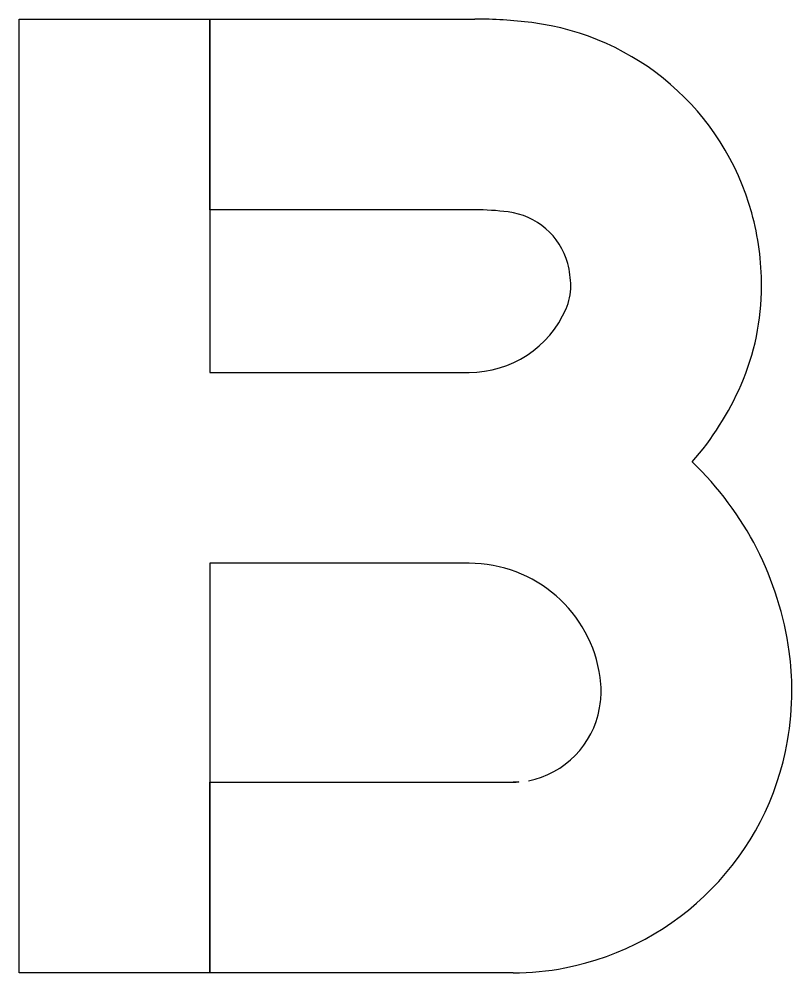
# Model space of a CAD drawing. Extents: x 1806251 to 1809821, y 414895 to 422886.
# Drawn here: x 1809677.6752 to 1809677.7562, y 414982.7698 to 414982.8698 of the extents above; entities that cross this region are included whole.
import ezdxf

# ---------------------------------------------------------------- set-up
doc = ezdxf.new("R2010")
doc.units = 0
for name, color, linetype in [('GSBWFILL', 7, 'Continuous'), ('GSCOLORFILL', 7, 'Continuous'), ('GSOUTLINE', 7, 'Continuous')]:
    doc.layers.add(name, color=color, linetype=linetype)

msp = doc.modelspace()

# ---------------------------------------------------------------- linework, layer by layer
at = {"layer": 'GSBWFILL'}
for points in [[(1809677.7223088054, 414982.8127546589), (1809677.6951514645, 414982.8127546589), (1809677.6951514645, 414982.7698046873), (1809677.6751514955, 414982.7698046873), (1809677.6751514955, 414982.8698046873), (1809677.6951514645, 414982.8698046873), (1809677.6951514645, 414982.83275465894), (1809677.7223088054, 414982.83275465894)], [(1809677.7229167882, 414982.84980468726), (1809677.6951539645, 414982.84980468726), (1809677.6951539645, 414982.8698046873), (1809677.7229167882, 414982.8698046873)], [(1809677.726919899, 414982.7698046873), (1809677.6951539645, 414982.7698046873), (1809677.6951539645, 414982.78980468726), (1809677.726919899, 414982.78980468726)]]:
    msp.add_lwpolyline(points, dxfattribs=at)
for centre, major_axis, ratio, start_param, end_param in [((1809677.7229167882, 414982.82169181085), (2.94606400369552e-18, 0.04811287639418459), 0.9999984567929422, 6.158944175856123, 6.283185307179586), ((1809677.7254784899, 414982.84220443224), (1.6802714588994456e-18, 0.02744091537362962), 0.9999984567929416, 4.980923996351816, 6.158944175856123), ((1809677.7229167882, 414982.82169181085), (1.7214172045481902e-18, 0.028112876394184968), 0.9999984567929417, 6.158944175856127, 6.283185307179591), ((1809677.7254784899, 414982.84220443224), (4.55624659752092e-19, 0.007440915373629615), 0.9999984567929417, 4.980923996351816, 6.15894417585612), ((1809677.724061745, 414982.84181456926), (1.7702468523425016e-18, 0.028910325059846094), 0.9999984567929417, 4.712388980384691, 4.980923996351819), ((1809677.724061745, 414982.84181456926), (5.4560005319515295e-19, 0.008910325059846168), 0.9999984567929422, 4.712388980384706, 4.980923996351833), ((1809677.726967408, 414982.84181456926), (3.6767923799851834e-19, 0.006004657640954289), 0.9999984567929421, 4.302517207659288, 4.7123889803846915), ((1809677.726967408, 414982.84181456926), (1.592326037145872e-18, 0.026004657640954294), 0.9999984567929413, 4.3025172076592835, 4.712388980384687), ((1809677.7223088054, 414982.8438386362), (6.78697888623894e-19, 0.011083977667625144), 0.9999984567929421, 3.14159265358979, 4.302517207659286), ((1809677.7223088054, 414982.8438386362), (1.9033446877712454e-18, 0.031083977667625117), 0.9999984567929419, 3.9938264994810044, 4.302517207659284), ((1809677.7223088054, 414982.79887725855), (2.074392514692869e-18, 0.03387740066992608), 0.9999984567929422, 4.848927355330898, 5.520751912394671), ((1809677.7223088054, 414982.79887725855), (8.497457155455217e-19, 0.013877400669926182), 0.9999984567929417, 4.848927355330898, 6.283185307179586), ((1809677.726011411, 414982.79938597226), (1.8455430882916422e-18, 0.030140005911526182), 0.9999984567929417, 4.712388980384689, 4.848927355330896), ((1809677.726011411, 414982.79938597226), (6.208962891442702e-19, 0.010140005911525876), 0.9999984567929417, 4.712388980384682, 4.848927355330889), ((1809677.7256514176, 414982.79938597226), (6.429395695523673e-19, 0.010500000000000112), 0.9999984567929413, 4.5395628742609, 4.712388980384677), ((1809677.7256514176, 414982.79938597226), (1.867586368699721e-18, 0.030500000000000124), 0.9999984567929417, 4.539562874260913, 4.71238898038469), ((1809677.72672158, 414982.79919915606), (5.764199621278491e-19, 0.009413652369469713), 0.999998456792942, 3.3344543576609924, 4.539562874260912), ((1809677.72672158, 414982.79919915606), (1.8010667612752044e-18, 0.02941365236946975), 0.9999984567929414, 3.3344543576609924, 4.539562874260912), ((1809677.726919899, 414982.79818363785), (5.130627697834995e-19, 0.008378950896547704), 0.9999984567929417, 3.1415926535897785, 3.334454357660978), ((1809677.726919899, 414982.79818363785), (1.737709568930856e-18, 0.02837895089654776), 0.9999984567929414, 3.1415926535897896, 3.3344543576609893)]:
    msp.add_ellipse(centre, major_axis=major_axis, ratio=ratio, start_param=start_param, end_param=end_param, dxfattribs=at)
at = {"layer": 'GSCOLORFILL'}
for points in [[(1809677.7223088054, 414982.8127546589), (1809677.6951514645, 414982.8127546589), (1809677.6951514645, 414982.7698046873), (1809677.6751514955, 414982.7698046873), (1809677.6751514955, 414982.8698046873), (1809677.6951514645, 414982.8698046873), (1809677.6951514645, 414982.83275465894), (1809677.7223088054, 414982.83275465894)], [(1809677.7229167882, 414982.84980468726), (1809677.6951539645, 414982.84980468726), (1809677.6951539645, 414982.8698046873), (1809677.7229167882, 414982.8698046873)], [(1809677.726919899, 414982.7698046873), (1809677.6951539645, 414982.7698046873), (1809677.6951539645, 414982.78980468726), (1809677.726919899, 414982.78980468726)]]:
    msp.add_lwpolyline(points, dxfattribs=at)
for centre, major_axis, ratio, start_param, end_param in [((1809677.7229167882, 414982.82169181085), (2.94606400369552e-18, 0.04811287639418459), 0.9999984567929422, 6.158944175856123, 6.283185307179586), ((1809677.7254784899, 414982.84220443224), (1.6802714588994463e-18, 0.027440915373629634), 0.9999984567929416, 4.980923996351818, 6.158944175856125), ((1809677.7229167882, 414982.82169181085), (1.7214172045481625e-18, 0.028112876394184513), 0.9999984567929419, 6.158944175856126, 6.28318530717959), ((1809677.7254784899, 414982.84220443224), (4.5562465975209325e-19, 0.007440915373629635), 0.999998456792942, 4.98092399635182, 6.158944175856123), ((1809677.724061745, 414982.84181456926), (1.7702468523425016e-18, 0.028910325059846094), 0.9999984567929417, 4.712388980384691, 4.980923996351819), ((1809677.724061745, 414982.84181456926), (5.4560005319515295e-19, 0.008910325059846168), 0.9999984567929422, 4.712388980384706, 4.980923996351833), ((1809677.726967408, 414982.84181456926), (3.6767923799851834e-19, 0.006004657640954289), 0.9999984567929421, 4.302517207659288, 4.7123889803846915), ((1809677.726967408, 414982.84181456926), (1.592326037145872e-18, 0.026004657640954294), 0.9999984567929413, 4.3025172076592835, 4.712388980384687), ((1809677.7223088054, 414982.8438386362), (6.786978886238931e-19, 0.01108397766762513), 0.9999984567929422, 3.1415926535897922, 4.302517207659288), ((1809677.7223088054, 414982.8438386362), (1.9033446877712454e-18, 0.031083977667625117), 0.9999984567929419, 3.9938264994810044, 4.302517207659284), ((1809677.7223088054, 414982.79887725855), (2.074392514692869e-18, 0.03387740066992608), 0.9999984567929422, 4.848927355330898, 5.520751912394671), ((1809677.7223088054, 414982.79887725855), (8.497457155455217e-19, 0.013877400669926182), 0.9999984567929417, 4.848927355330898, 6.283185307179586), ((1809677.726011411, 414982.79938597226), (1.8455430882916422e-18, 0.030140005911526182), 0.9999984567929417, 4.712388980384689, 4.848927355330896), ((1809677.726011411, 414982.79938597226), (6.208962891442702e-19, 0.010140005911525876), 0.9999984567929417, 4.712388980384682, 4.848927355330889), ((1809677.7256514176, 414982.79938597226), (6.429395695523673e-19, 0.010500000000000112), 0.9999984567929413, 4.5395628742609, 4.712388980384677), ((1809677.7256514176, 414982.79938597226), (1.867586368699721e-18, 0.030500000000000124), 0.9999984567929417, 4.539562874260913, 4.71238898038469), ((1809677.72672158, 414982.79919915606), (5.764199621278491e-19, 0.009413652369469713), 0.999998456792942, 3.3344543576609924, 4.539562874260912), ((1809677.72672158, 414982.79919915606), (1.8010667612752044e-18, 0.02941365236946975), 0.9999984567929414, 3.3344543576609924, 4.539562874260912), ((1809677.726919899, 414982.79818363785), (5.130627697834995e-19, 0.008378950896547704), 0.9999984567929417, 3.1415926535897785, 3.334454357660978), ((1809677.726919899, 414982.79818363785), (1.737709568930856e-18, 0.02837895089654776), 0.9999984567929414, 3.1415926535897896, 3.3344543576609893)]:
    msp.add_ellipse(centre, major_axis=major_axis, ratio=ratio, start_param=start_param, end_param=end_param, dxfattribs=at)
at = {"layer": 'GSOUTLINE'}
for points in [[(1809677.726919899, 414982.7698046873), (1809677.6751514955, 414982.7698046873), (1809677.6751514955, 414982.8698046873), (1809677.7229167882, 414982.8698046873)], [(1809677.7229167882, 414982.84980468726), (1809677.6951514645, 414982.84980468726), (1809677.6951514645, 414982.83275465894), (1809677.7223088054, 414982.83275465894)], [(1809677.7223088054, 414982.8127546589), (1809677.6951514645, 414982.8127546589), (1809677.6951514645, 414982.78980468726)], [(1809677.6951514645, 414982.78980468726), (1809677.726919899, 414982.78980468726)]]:
    msp.add_lwpolyline(points, dxfattribs=at)
for centre, major_axis, ratio, start_param, end_param in [((1809677.7229167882, 414982.82169181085), (2.9460640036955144e-18, 0.04811287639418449), 0.9999984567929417, 6.158944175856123, 6.283185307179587), ((1809677.7254784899, 414982.84220443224), (1.6802714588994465e-18, 0.027440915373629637), 0.9999984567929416, 4.980923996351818, 6.158944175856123), ((1809677.7229167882, 414982.82169181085), (1.7214172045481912e-18, 0.02811287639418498), 0.9999984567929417, 6.158944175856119, 6.283185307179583), ((1809677.7254784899, 414982.84220443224), (4.556246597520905e-19, 0.00744091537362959), 0.9999984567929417, 4.980923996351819, 6.158944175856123), ((1809677.724061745, 414982.84181456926), (1.7702468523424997e-18, 0.028910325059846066), 0.9999984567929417, 4.712388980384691, 4.980923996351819), ((1809677.724061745, 414982.84181456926), (5.4560005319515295e-19, 0.008910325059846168), 0.9999984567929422, 4.712388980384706, 4.980923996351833), ((1809677.726967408, 414982.84181456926), (3.6767923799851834e-19, 0.006004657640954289), 0.9999984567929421, 4.302517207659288, 4.7123889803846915), ((1809677.726967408, 414982.84181456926), (1.592326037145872e-18, 0.026004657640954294), 0.9999984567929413, 4.3025172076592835, 4.712388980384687), ((1809677.7223088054, 414982.8438386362), (6.786978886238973e-19, 0.0110839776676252), 0.9999984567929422, 3.141592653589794, 4.302517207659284), ((1809677.7223088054, 414982.8438386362), (1.9033446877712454e-18, 0.031083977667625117), 0.9999984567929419, 3.9938264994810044, 4.302517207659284), ((1809677.7223088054, 414982.79887725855), (2.074392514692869e-18, 0.03387740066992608), 0.9999984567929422, 4.848927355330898, 5.520751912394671), ((1809677.7223088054, 414982.79887725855), (8.497457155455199e-19, 0.013877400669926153), 0.9999984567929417, 4.848927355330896, 6.283185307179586), ((1809677.726011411, 414982.79938597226), (1.8455430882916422e-18, 0.030140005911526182), 0.9999984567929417, 4.712388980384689, 4.848927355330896), ((1809677.726011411, 414982.79938597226), (6.20896289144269e-19, 0.010140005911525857), 0.9999984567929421, 4.712388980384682, 4.84892735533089), ((1809677.7256514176, 414982.79938597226), (6.429395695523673e-19, 0.010500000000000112), 0.9999984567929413, 4.5395628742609, 4.712388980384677), ((1809677.7256514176, 414982.79938597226), (1.867586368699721e-18, 0.030500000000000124), 0.9999984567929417, 4.539562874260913, 4.71238898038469), ((1809677.72672158, 414982.79919915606), (5.7641996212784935e-19, 0.009413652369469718), 0.9999984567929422, 3.334454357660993, 4.539562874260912), ((1809677.72672158, 414982.79919915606), (1.8010667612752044e-18, 0.02941365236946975), 0.9999984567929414, 3.3344543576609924, 4.539562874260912), ((1809677.726919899, 414982.79818363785), (5.130627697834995e-19, 0.008378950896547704), 0.9999984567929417, 3.1415926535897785, 3.334454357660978), ((1809677.726919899, 414982.79818363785), (1.7377095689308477e-18, 0.02837895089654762), 0.9999984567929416, 3.141592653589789, 3.3344543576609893)]:
    msp.add_ellipse(centre, major_axis=major_axis, ratio=ratio, start_param=start_param, end_param=end_param, dxfattribs=at)

doc.saveas('drawing.dxf')
